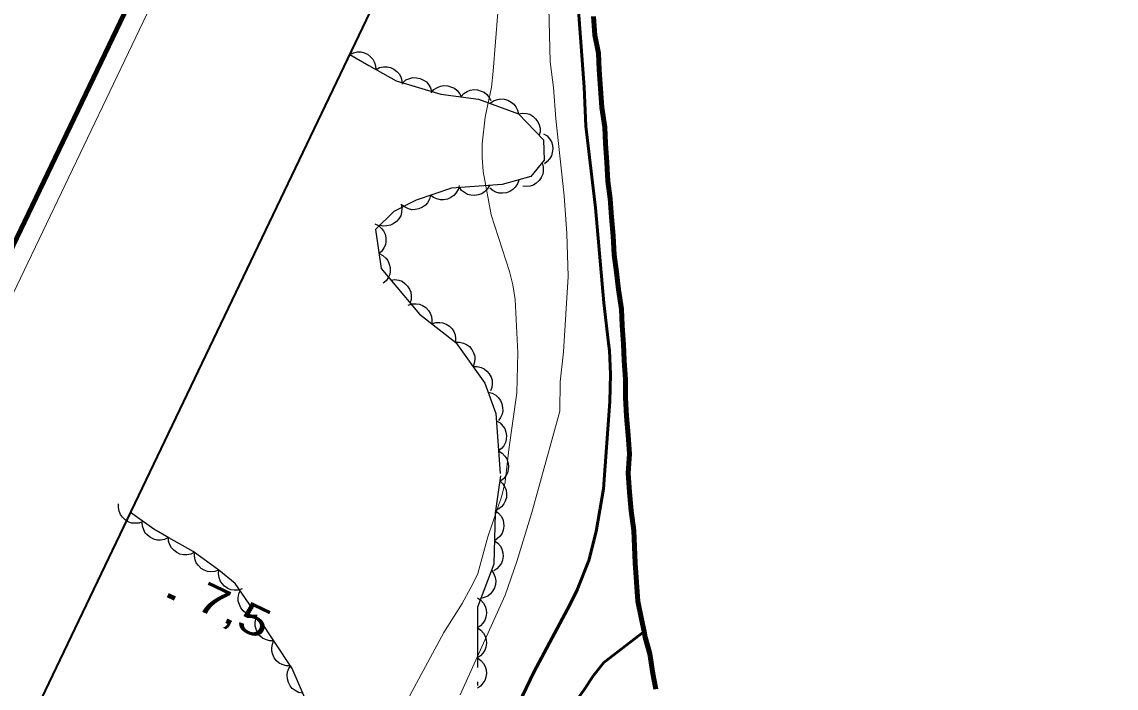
# Model space of a CAD drawing. Extents: x 355726 to 357533, y 5103782 to 5105258.
# Drawn here: x 355919.8 to 355974.4, y 5104847.1 to 5104880.3 of the extents above; entities that cross this region are included whole.
import ezdxf

# ---------------------------------------------------------------- set-up
doc = ezdxf.new("R2010")
doc.units = 0
doc.header["$LTSCALE"] = 0.6
for name, pattern in [('DASH_DOUBLE_DOT', [9.2, 5, -1.2, 0.3, -1.2, 0.3, -1.2]), ('DOT_DASHED', [7.7, 5, -1.2, 0.3, -1.2]), ('LONG_DASHED', [7.5, 6, -1.5])]:
    doc.linetypes.add(name, pattern=pattern)
for name, color, linetype, lineweight in [('1', 7, 'LONG_DASHED', 53), ('2', 7, 'LONG_DASHED', 13), ('3', 7, 'Continuous', 140), ('4', 7, 'DASH_DOUBLE_DOT', 53), ('44', 7, 'Continuous', 25), ('60', 7, 'Continuous', 13)]:
    doc.layers.add(name, color=color, linetype=linetype, lineweight=lineweight)

msp = doc.modelspace()

# ---------------------------------------------------------------- linework, layer by layer
at = {"layer": '1', "linetype": 'Continuous'}
msp.add_lwpolyline([(355944.01, 5104845.09), (355945.34, 5104847.86), (355947.16, 5104851.25), (355947.51, 5104851.97), (355948.08, 5104853.43), (355948.45, 5104854.88), (355948.82, 5104857), (355949.14, 5104861.36), (355949.17, 5104862.72), (355949.12, 5104863.9), (355949.06, 5104864.27), (355948.83, 5104866.29), (355948.42, 5104871.02), (355947.94, 5104875.09), (355947.85, 5104877.04), (355947.33, 5104884.04)], dxfattribs=at)
at = {"layer": '2', "linetype": 'Continuous'}
for points in [[(355943.66, 5104882.24), (355943.31, 5104877.84), (355943.23, 5104877.05), (355942.92, 5104875.55), (355942.76, 5104874.22), (355942.76, 5104873.55), (355942.81, 5104872.83), (355943.21, 5104870.67), (355944.12, 5104867.84), (355944.3, 5104867.19), (355944.41, 5104866.45), (355944.54, 5104863.79), (355944.5, 5104861.79), (355944.09, 5104858.96), (355943.91, 5104857.36), (355943.75, 5104856.65), (355943.04, 5104854.61), (355942.54, 5104852.78), (355942.3, 5104852.26), (355941.76, 5104851.29), (355940.85, 5104849.84), (355938.69, 5104845.84)], [(355946.06, 5104882.36), (355946.15, 5104878.31), (355946.32, 5104877.02), (355946.43, 5104875.46), (355946.85, 5104871.62), (355946.98, 5104869.75), (355947.06, 5104867.6), (355946.82, 5104863.84), (355946.65, 5104862.34), (355946.63, 5104860.88), (355945.24, 5104855.83), (355944.5, 5104853.38), (355943.91, 5104851.7), (355941.67, 5104846.73)]]:
    msp.add_lwpolyline(points, dxfattribs=at)
at = {"layer": '3'}
msp.add_line((355927.08, 5104851.7), (355927.44, 5104851.53), dxfattribs=at)
at = {"layer": '4', "linetype": 'Continuous', "lineweight": 90}
msp.add_lwpolyline([(355948.32, 5104880.57), (355948.38, 5104879.63), (355948.57, 5104878.73), (355948.6, 5104877.91), (355948.67, 5104876.97), (355948.73, 5104876.03), (355948.88, 5104875.05), (355948.91, 5104874.23), (355948.98, 5104873.29), (355949.04, 5104872.36), (355949.15, 5104871.49), (355949.22, 5104870.55), (355949.29, 5104869.62), (355949.35, 5104868.68), (355949.46, 5104867.82), (355949.57, 5104866.95), (355949.72, 5104865.97), (355949.75, 5104865.16), (355949.82, 5104864.22), (355949.85, 5104863.4), (355949.92, 5104862.46), (355949.91, 5104861.57), (355949.97, 5104860.63), (355950.04, 5104859.69), (355950.11, 5104858.75), (355950.05, 5104857.78), (355950.12, 5104856.84), (355950.19, 5104855.91), (355950.33, 5104854.93), (355950.36, 5104854.11), (355950.4, 5104853.29), (355950.46, 5104852.35), (355950.53, 5104851.41), (355950.71, 5104850.51), (355950.84, 5104849.89), (355950.9, 5104849.6), (355951.13, 5104848.77), (355951.27, 5104847.79), (355951.42, 5104847.01)], dxfattribs=at)
at = {"layer": '4'}
msp.add_lwpolyline([(355941.06, 5104835.02), (355941.72, 5104836.28), (355942.07, 5104836.98), (355942.44, 5104837.72), (355942.96, 5104838.53), (355943.53, 5104839.45), (355944.09, 5104840.34), (355944.51, 5104841.15), (355944.9, 5104841.83), (355945.31, 5104842.55), (355945.82, 5104843.36), (355946.37, 5104844.3), (355946.92, 5104845.44), (355947.31, 5104846.22), (355947.84, 5104846.97), (355948.32, 5104847.7), (355948.84, 5104848.35), (355950.84, 5104849.89)], dxfattribs=at)
at = {"layer": '44'}
for points in [[(355936.16, 5104878.67), (355936.35, 5104878.76), (355936.55, 5104878.8), (355936.71, 5104878.8), (355936.88, 5104878.76), (355937.05, 5104878.68), (355937.2, 5104878.56), (355937.31, 5104878.44), (355937.39, 5104878.28), (355937.45, 5104878.11), (355937.46, 5104877.93)], [(355937.47, 5104877.93), (355937.65, 5104878.02), (355937.85, 5104878.06), (355938.02, 5104878.06), (355938.19, 5104878.02), (355938.36, 5104877.94), (355938.5, 5104877.82), (355938.62, 5104877.71), (355938.7, 5104877.55), (355938.76, 5104877.37), (355938.77, 5104877.2)], [(355938.8, 5104877.26), (355938.96, 5104877.4), (355939.15, 5104877.48), (355939.31, 5104877.52), (355939.49, 5104877.51), (355939.67, 5104877.48), (355939.84, 5104877.39), (355939.98, 5104877.3), (355940.09, 5104877.17), (355940.19, 5104877.01), (355940.24, 5104876.84)], [(355940.22, 5104876.76), (355940.36, 5104876.92), (355940.54, 5104877.03), (355940.69, 5104877.09), (355940.86, 5104877.12), (355941.05, 5104877.11), (355941.23, 5104877.05), (355941.38, 5104876.99), (355941.51, 5104876.87), (355941.63, 5104876.73), (355941.71, 5104876.57)], [(355941.71, 5104876.57), (355941.85, 5104876.72), (355942.02, 5104876.83), (355942.17, 5104876.89), (355942.35, 5104876.92), (355942.53, 5104876.91), (355942.72, 5104876.85), (355942.87, 5104876.79), (355943, 5104876.67), (355943.12, 5104876.53), (355943.2, 5104876.37)], [(355943.17, 5104876.24), (355943.33, 5104876.36), (355943.53, 5104876.42), (355943.69, 5104876.46), (355943.86, 5104876.44), (355944.04, 5104876.39), (355944.21, 5104876.3), (355944.34, 5104876.2), (355944.45, 5104876.06), (355944.53, 5104875.89), (355944.57, 5104875.72)], [(355944.57, 5104875.72), (355944.78, 5104875.75), (355944.98, 5104875.73), (355945.14, 5104875.69), (355945.29, 5104875.59), (355945.43, 5104875.47), (355945.54, 5104875.31), (355945.61, 5104875.17), (355945.65, 5104875), (355945.65, 5104874.81), (355945.61, 5104874.64)], [(355945.82, 5104874.72), (355946, 5104874.61), (355946.13, 5104874.46), (355946.22, 5104874.32), (355946.27, 5104874.15), (355946.29, 5104873.97), (355946.26, 5104873.78), (355946.23, 5104873.62), (355946.13, 5104873.47), (355946.01, 5104873.33), (355945.87, 5104873.22)], [(355945.75, 5104873.26), (355945.81, 5104873.06), (355945.81, 5104872.86), (355945.79, 5104872.7), (355945.71, 5104872.54), (355945.61, 5104872.38), (355945.46, 5104872.26), (355945.33, 5104872.16), (355945.16, 5104872.11), (355944.98, 5104872.09), (355944.8, 5104872.1)], [(355944.6, 5104872.41), (355944.53, 5104872.22), (355944.41, 5104872.05), (355944.3, 5104871.93), (355944.15, 5104871.84), (355943.98, 5104871.77), (355943.78, 5104871.75), (355943.62, 5104871.75), (355943.45, 5104871.81), (355943.29, 5104871.89), (355943.15, 5104872.01)], [(355941.61, 5104872.14), (355941.56, 5104871.94), (355941.45, 5104871.76), (355941.35, 5104871.64), (355941.2, 5104871.54), (355941.03, 5104871.46), (355940.84, 5104871.43), (355940.68, 5104871.42), (355940.51, 5104871.47), (355940.34, 5104871.54), (355940.19, 5104871.65)], [(355943.13, 5104872.14), (355943.02, 5104871.96), (355942.88, 5104871.82), (355942.74, 5104871.72), (355942.57, 5104871.67), (355942.39, 5104871.64), (355942.2, 5104871.66), (355942.04, 5104871.69), (355941.89, 5104871.78), (355941.74, 5104871.89), (355941.63, 5104872.04)], [(355940.19, 5104871.65), (355940.14, 5104871.45), (355940.03, 5104871.27), (355939.93, 5104871.15), (355939.78, 5104871.05), (355939.61, 5104870.97), (355939.42, 5104870.94), (355939.26, 5104870.93), (355939.09, 5104870.97), (355938.92, 5104871.05), (355938.78, 5104871.16)], [(355938.72, 5104871.2), (355938.76, 5104870.99), (355938.74, 5104870.79), (355938.7, 5104870.63), (355938.61, 5104870.48), (355938.49, 5104870.34), (355938.33, 5104870.23), (355938.19, 5104870.15), (355938.01, 5104870.12), (355937.83, 5104870.11), (355937.65, 5104870.15)], [(355937.41, 5104870.23), (355937.6, 5104870.14), (355937.75, 5104870), (355937.85, 5104869.87), (355937.92, 5104869.71), (355937.96, 5104869.53), (355937.96, 5104869.34), (355937.94, 5104869.18), (355937.86, 5104869.02), (355937.76, 5104868.86), (355937.62, 5104868.74)], [(355937.62, 5104868.74), (355937.81, 5104868.65), (355937.96, 5104868.51), (355938.06, 5104868.39), (355938.13, 5104868.22), (355938.17, 5104868.04), (355938.17, 5104867.85), (355938.15, 5104867.69), (355938.07, 5104867.53), (355937.97, 5104867.38), (355937.83, 5104867.26)], [(355938.21, 5104867.42), (355938.41, 5104867.45), (355938.61, 5104867.41), (355938.77, 5104867.36), (355938.91, 5104867.25), (355939.04, 5104867.12), (355939.14, 5104866.96), (355939.21, 5104866.81), (355939.23, 5104866.64), (355939.22, 5104866.45), (355939.17, 5104866.28)], [(355939.07, 5104866.17), (355939.27, 5104866.23), (355939.47, 5104866.24), (355939.63, 5104866.22), (355939.79, 5104866.15), (355939.95, 5104866.05), (355940.08, 5104865.9), (355940.17, 5104865.77), (355940.23, 5104865.61), (355940.26, 5104865.42), (355940.25, 5104865.24)], [(355940.25, 5104865.24), (355940.45, 5104865.31), (355940.65, 5104865.31), (355940.81, 5104865.29), (355940.97, 5104865.22), (355941.13, 5104865.12), (355941.26, 5104864.98), (355941.35, 5104864.85), (355941.41, 5104864.68), (355941.44, 5104864.5), (355941.43, 5104864.32)], [(355941.43, 5104864.32), (355941.64, 5104864.33), (355941.84, 5104864.28), (355941.99, 5104864.21), (355942.13, 5104864.1), (355942.25, 5104863.96), (355942.33, 5104863.79), (355942.39, 5104863.63), (355942.39, 5104863.46), (355942.37, 5104863.27), (355942.31, 5104863.1)], [(355942.31, 5104863.1), (355942.52, 5104863.11), (355942.71, 5104863.06), (355942.86, 5104862.99), (355943, 5104862.88), (355943.12, 5104862.74), (355943.21, 5104862.57), (355943.26, 5104862.42), (355943.27, 5104862.24), (355943.24, 5104862.06), (355943.18, 5104861.89)], [(355943.07, 5104861.82), (355943.27, 5104861.77), (355943.44, 5104861.67), (355943.57, 5104861.57), (355943.67, 5104861.42), (355943.75, 5104861.25), (355943.78, 5104861.07), (355943.8, 5104860.9), (355943.76, 5104860.73), (355943.68, 5104860.56), (355943.58, 5104860.42)], [(355943.48, 5104860.39), (355943.66, 5104860.29), (355943.8, 5104860.14), (355943.89, 5104860.01), (355943.95, 5104859.84), (355943.98, 5104859.66), (355943.96, 5104859.47), (355943.93, 5104859.31), (355943.84, 5104859.15), (355943.72, 5104859.01), (355943.58, 5104858.9)], [(355943.58, 5104858.9), (355943.76, 5104858.79), (355943.9, 5104858.64), (355944, 5104858.51), (355944.05, 5104858.34), (355944.08, 5104858.16), (355944.06, 5104857.97), (355944.03, 5104857.81), (355943.95, 5104857.66), (355943.83, 5104857.51), (355943.69, 5104857.4)], [(355943.64, 5104857.4), (355943.79, 5104857.26), (355943.9, 5104857.09), (355943.96, 5104856.94), (355943.98, 5104856.76), (355943.97, 5104856.58), (355943.91, 5104856.39), (355943.85, 5104856.25), (355943.73, 5104856.11), (355943.59, 5104856), (355943.43, 5104855.92)], [(355925.84, 5104855.37), (355925.65, 5104855.3), (355925.44, 5104855.29), (355925.28, 5104855.3), (355925.11, 5104855.36), (355924.96, 5104855.46), (355924.82, 5104855.59), (355924.72, 5104855.72), (355924.65, 5104855.89), (355924.62, 5104856.07), (355924.62, 5104856.25)], [(355943.41, 5104855.92), (355943.58, 5104855.8), (355943.71, 5104855.64), (355943.79, 5104855.49), (355943.83, 5104855.32), (355943.84, 5104855.14), (355943.81, 5104854.95), (355943.76, 5104854.79), (355943.66, 5104854.65), (355943.53, 5104854.52), (355943.38, 5104854.42)], [(355927.11, 5104854.58), (355926.92, 5104854.48), (355926.72, 5104854.45), (355926.56, 5104854.45), (355926.39, 5104854.49), (355926.22, 5104854.57), (355926.07, 5104854.69), (355925.96, 5104854.8), (355925.88, 5104854.96), (355925.82, 5104855.14), (355925.8, 5104855.32)], [(355928.42, 5104853.84), (355928.23, 5104853.75), (355928.03, 5104853.71), (355927.87, 5104853.71), (355927.69, 5104853.75), (355927.53, 5104853.83), (355927.38, 5104853.95), (355927.26, 5104854.06), (355927.18, 5104854.22), (355927.12, 5104854.4), (355927.11, 5104854.58)], [(355943.38, 5104854.42), (355943.55, 5104854.3), (355943.67, 5104854.14), (355943.75, 5104853.99), (355943.8, 5104853.82), (355943.81, 5104853.64), (355943.77, 5104853.45), (355943.72, 5104853.29), (355943.62, 5104853.15), (355943.49, 5104853.02), (355943.34, 5104852.92)], [(355929.63, 5104852.95), (355929.43, 5104852.88), (355929.23, 5104852.87), (355929.06, 5104852.88), (355928.9, 5104852.95), (355928.74, 5104853.04), (355928.61, 5104853.18), (355928.5, 5104853.31), (355928.44, 5104853.47), (355928.41, 5104853.65), (355928.41, 5104853.83)], [(355930.79, 5104852.01), (355930.6, 5104851.95), (355930.39, 5104851.95), (355930.23, 5104851.97), (355930.07, 5104852.04), (355929.91, 5104852.15), (355929.79, 5104852.29), (355929.69, 5104852.42), (355929.64, 5104852.59), (355929.61, 5104852.77), (355929.63, 5104852.95)], [(355943.24, 5104852.94), (355943.35, 5104852.77), (355943.42, 5104852.58), (355943.45, 5104852.41), (355943.43, 5104852.24), (355943.38, 5104852.06), (355943.28, 5104851.9), (355943.18, 5104851.76), (355943.04, 5104851.66), (355942.87, 5104851.58), (355942.7, 5104851.54)], [(355931.54, 5104850.68), (355931.33, 5104850.68), (355931.13, 5104850.74), (355930.98, 5104850.81), (355930.85, 5104850.92), (355930.73, 5104851.07), (355930.66, 5104851.24), (355930.6, 5104851.4), (355930.6, 5104851.57), (355930.63, 5104851.76), (355930.7, 5104851.92)], [(355942.53, 5104851.57), (355942.7, 5104851.45), (355942.83, 5104851.3), (355942.92, 5104851.15), (355942.96, 5104850.98), (355942.98, 5104850.8), (355942.95, 5104850.61), (355942.9, 5104850.45), (355942.8, 5104850.31), (355942.68, 5104850.17), (355942.53, 5104850.07)], [(355932.36, 5104849.43), (355932.16, 5104849.43), (355931.96, 5104849.49), (355931.81, 5104849.56), (355931.68, 5104849.68), (355931.56, 5104849.82), (355931.49, 5104850), (355931.44, 5104850.15), (355931.44, 5104850.33), (355931.47, 5104850.51), (355931.53, 5104850.68)], [(355942.53, 5104850.07), (355942.7, 5104849.95), (355942.83, 5104849.8), (355942.92, 5104849.65), (355942.96, 5104849.48), (355942.98, 5104849.3), (355942.95, 5104849.11), (355942.9, 5104848.95), (355942.8, 5104848.81), (355942.68, 5104848.67), (355942.53, 5104848.57)], [(355933.19, 5104848.18), (355932.99, 5104848.18), (355932.79, 5104848.24), (355932.64, 5104848.31), (355932.51, 5104848.43), (355932.39, 5104848.57), (355932.32, 5104848.75), (355932.27, 5104848.9), (355932.27, 5104849.08), (355932.3, 5104849.26), (355932.36, 5104849.43)], [(355942.53, 5104848.57), (355942.7, 5104848.45), (355942.83, 5104848.3), (355942.92, 5104848.15), (355942.96, 5104847.98), (355942.98, 5104847.8), (355942.95, 5104847.61), (355942.9, 5104847.45), (355942.8, 5104847.31), (355942.68, 5104847.17), (355942.53, 5104847.07)], [(355933.82, 5104846.82), (355933.61, 5104846.85), (355933.43, 5104846.95), (355933.29, 5104847.04), (355933.19, 5104847.18), (355933.1, 5104847.34), (355933.05, 5104847.53), (355933.03, 5104847.69), (355933.06, 5104847.87), (355933.12, 5104848.04), (355933.22, 5104848.19)]]:
    msp.add_lwpolyline(points, dxfattribs=at)
at = {"layer": '44', "linetype": 'DOT_DASHED'}
for points in [[(355936.16, 5104878.67), (355937.11, 5104878.13), (355938.48, 5104877.36), (355940.71, 5104876.7), (355942.58, 5104876.45), (355944.57, 5104875.72), (355945.83, 5104874.41), (355945.86, 5104873.4), (355945.19, 5104872.58), (355943.76, 5104872.18), (355941.24, 5104872.01), (355939.48, 5104871.4), (355938.36, 5104870.84), (355937.45, 5104869.95), (355937.73, 5104867.99), (355939.64, 5104865.72), (355941.45, 5104864.3), (355942.9, 5104862.28), (355943.45, 5104860.77), (355943.67, 5104857.65), (355943.41, 5104855.8), (355943.35, 5104853.24), (355942.53, 5104851.1), (355942.53, 5104846.91)], [(355933.97, 5104846.46), (355933.28, 5104848.05), (355931.32, 5104851), (355930.45, 5104852.29), (355929.63, 5104852.95), (355928.35, 5104853.88), (355927.14, 5104854.56), (355926.38, 5104854.99), (355925.22, 5104855.82)]]:
    msp.add_lwpolyline(points, dxfattribs=at)
at = {"layer": '60', "lineweight": 158}
msp.add_lwpolyline([(355725.74, 5104464.62), (357152.72, 5103781.6), (357532.66, 5104575.38), (356105.68, 5105258.4)], close=True, dxfattribs=at)
at = {"layer": '60'}
msp.add_lwpolyline([(355727.1, 5104465.08), (357152.24, 5103782.93), (357531.32, 5104574.91), (356106.18, 5105257.06)], close=True, dxfattribs=at)
at = {"layer": '60', "lineweight": 35}
msp.add_lwpolyline([(355740.43, 5104469.78), (356913.03, 5103908.53), (357283.46, 5104682.46), (356110.86, 5105243.71)], close=True, dxfattribs=at)

# ---------------------------------------------------------------- texts
at = {"layer": '3', "width": 1.35}
msp.add_text('7,5    ', height=1.5, rotation=334.423, dxfattribs=at).set_placement((355928.37, 5104851.08))

doc.saveas('drawing.dxf')
